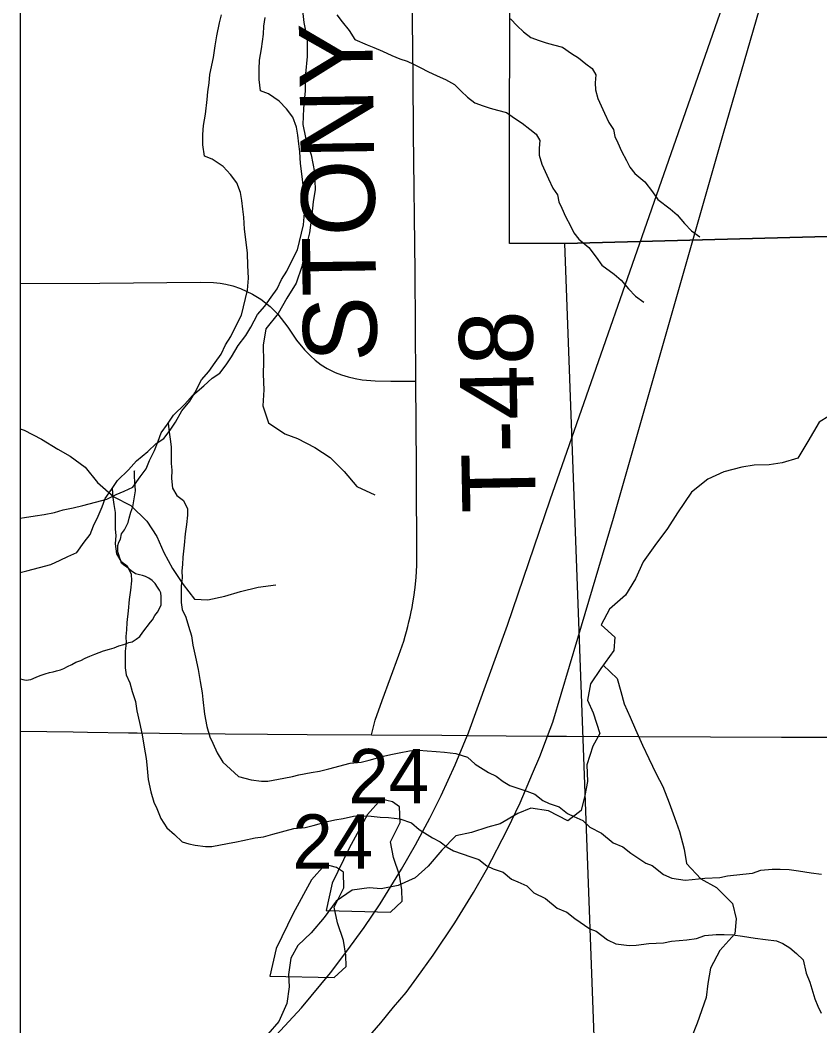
# Model space of a CAD drawing. Extents: x -21.1 to 50.3, y 0 to 22.1.
# Drawn here: x 2.1 to 2.718, y 15.254 to 16.03 of the extents above; entities that cross this region are included whole.
import ezdxf

# ---------------------------------------------------------------- set-up
doc = ezdxf.new("R2010")
doc.units = 0
for name, color, linetype in [('GM_X_County', 7, 'Continuous'), ('GM_X_County_Road', 7, 'Continuous'), ('GM_X_Interstate_Route', 7, 'Continuous'), ('GM_X_Minor_Lake', 7, 'Continuous'), ('GM_X_Minor_River', 7, 'Continuous'), ('GM_X_Section', 7, 'Continuous'), ('GM_X_Section_Text', 7, 'Continuous'), ('GM_X_State_Route', 7, 'Continuous'), ('GM_X_Township_Road', 7, 'Continuous'), ('GM_X_Township_Road_Text', 7, 'Continuous'), ('SH_Cut_Line', 7, 'Continuous')]:
    doc.layers.add(name, color=color, linetype=linetype)

msp = doc.modelspace()

# ---------------------------------------------------------------- linework, layer by layer
at = {"layer": 'GM_X_County'}
msp.add_lwpolyline([(8.9, 14.74638), (8.9, 20.9), (2.1, 20.9), (2.1, 14.1), (8.89319, 14.1)], dxfattribs=at)
at = {"layer": 'GM_X_County_Road'}
for points in [[(2.1, 15.4813), (2.12062, 15.48103), (2.14093, 15.48076), (2.15218, 15.48062), (2.18371, 15.4802), (2.19042, 15.48012), (2.22488, 15.47966), (2.25832, 15.47937), (2.29104, 15.47907), (2.32183, 15.47867), (2.37142, 15.47856)], [(2.37142, 15.47856), (2.42584, 15.47816), (2.44555, 15.47804), (2.47552, 15.47786), (2.5073, 15.47759), (2.52207, 15.47746), (2.63316, 15.47702)], [(2.63316, 15.47702), (2.6882, 15.4768), (2.90458, 15.47676), (3.16008, 15.47645), (3.25868, 15.47613), (3.30329, 15.47587), (3.35099, 15.47568), (3.42829, 15.47538), (3.48548, 15.47502), (3.60294, 15.47486), (3.62612, 15.4749)]]:
    msp.add_lwpolyline(points, dxfattribs=at)
at = {"layer": 'GM_X_Interstate_Route'}
for points in [[(2.36669, 15.24247), (2.37868, 15.25621), (2.38842, 15.26821), (2.39817, 15.27969), (2.40641, 15.29094), (2.41916, 15.30843), (2.43565, 15.33341), (2.45014, 15.3569), (2.46014, 15.37439), (2.47637, 15.40562), (2.48611, 15.42611), (2.49586, 15.4486), (2.50136, 15.46184), (2.5073, 15.47759), (2.51135, 15.48832), (2.53084, 15.55328), (2.55832, 15.64573), (2.64318, 15.94293), (2.70115, 16.14265)], [(2.28797, 15.23624), (2.31743, 15.26778), (2.33969, 15.29477), (2.35247, 15.31147), (2.36587, 15.32981), (2.37823, 15.34815), (2.39451, 15.37473), (2.40544, 15.39369), (2.41636, 15.4141), (2.42522, 15.43182), (2.43614, 15.45531), (2.44541, 15.47764), (2.44555, 15.47804), (2.47649, 15.56326), (2.50934, 15.66002), (2.60844, 15.94357), (2.67647, 16.13827)]]:
    msp.add_lwpolyline(points, dxfattribs=at)
at = {"layer": 'GM_X_Minor_Lake'}
for points in [[(2.38598, 15.3417), (2.39503, 15.35012), (2.39496, 15.35885), (2.39298, 15.37022), (2.38833, 15.38385), (2.38596, 15.39598), (2.39343, 15.41084), (2.39296, 15.42298), (2.38763, 15.42674), (2.37889, 15.42894), (2.36835, 15.41709), (2.35413, 15.39117), (2.34106, 15.36411), (2.33629, 15.34282)], [(2.3427, 15.29118), (2.35174, 15.29961), (2.35167, 15.30834), (2.34969, 15.31971), (2.34504, 15.33333), (2.34267, 15.34546), (2.35014, 15.36032), (2.34967, 15.37247), (2.34434, 15.37622), (2.3356, 15.37843), (2.32506, 15.36658), (2.31085, 15.34065), (2.29777, 15.3136), (2.293, 15.2923)], [(2.33629, 15.34282), (2.38598, 15.3417)], [(2.293, 15.2923), (2.3427, 15.29118)]]:
    msp.add_lwpolyline(points, dxfattribs=at)
at = {"layer": 'GM_X_Minor_River'}
for points in [[(2.31751, 16.04195), (2.31926, 16.02832), (2.32176, 16.01547), (2.32161, 16.00218), (2.32034, 15.98888), (2.32019, 15.9756), (2.31892, 15.96192), (2.31838, 15.94977), (2.32045, 15.93956), (2.32484, 15.92636), (2.32735, 15.91274), (2.32796, 15.89947), (2.32624, 15.88996), (2.32494, 15.87779), (2.32363, 15.86601), (2.32009, 15.85267), (2.31766, 15.8401), (2.31335, 15.82713), (2.30599, 15.81562), (2.29939, 15.80374), (2.28976, 15.79181), (2.28771, 15.77925), (2.28794, 15.76635), (2.28773, 15.75686), (2.28832, 15.74473), (2.2874, 15.73257), (2.29179, 15.71937), (2.30442, 15.71086), (2.31432, 15.70724), (2.32768, 15.70027), (2.33955, 15.69251), (2.35033, 15.68169), (2.35999, 15.6701), (2.3741, 15.66389)], [(2.2677, 15.79594), (2.27109, 15.80241), (2.2756, 15.82182), (2.27634, 15.83095), (2.27593, 15.84083), (2.27553, 15.85034), (2.27438, 15.86098), (2.27322, 15.86897), (2.27282, 15.87809), (2.27205, 15.88417), (2.27128, 15.89102), (2.27013, 15.8971), (2.26746, 15.9047), (2.26252, 15.91115), (2.25682, 15.91722), (2.24847, 15.9229), (2.24241, 15.92517), (2.24125, 15.93391), (2.24123, 15.9419), (2.2416, 15.94875), (2.24309, 15.9575), (2.24458, 15.96891), (2.24495, 15.97499), (2.24607, 15.98184), (2.24644, 15.98831), (2.24944, 16.00124), (2.25056, 16.01037), (2.25206, 16.01798), (2.25393, 16.02825), (2.25543, 16.03434)], [(2.31098, 15.84646), (2.31438, 15.85293), (2.31888, 15.87233), (2.31962, 15.88146), (2.31922, 15.89135), (2.31882, 15.90085), (2.31766, 15.9115), (2.31651, 15.91948), (2.31611, 15.92861), (2.31534, 15.93469), (2.31457, 15.94153), (2.31342, 15.94762), (2.31075, 15.95521), (2.30581, 15.96167), (2.30011, 15.96774), (2.29176, 15.97342), (2.28569, 15.97569), (2.28454, 15.98443), (2.28452, 15.99241), (2.28489, 15.99926), (2.28638, 16.00801), (2.28787, 16.01942), (2.28824, 16.02551), (2.28936, 16.03236)], [(2.34461, 16.03421), (2.34883, 16.02892), (2.35421, 16.02212), (2.35846, 16.01531), (2.36799, 16.0112), (2.37334, 16.00896), (2.37982, 16.00636), (2.38708, 16.00299), (2.39318, 16.00038), (2.3989, 15.99852), (2.40386, 15.99628), (2.40959, 15.99329), (2.41494, 15.99067), (2.42219, 15.98731), (2.42868, 15.98432), (2.43556, 15.98057), (2.44054, 15.97529), (2.44552, 15.97077), (2.45127, 15.96625), (2.45775, 15.96402), (2.46309, 15.96216), (2.4688, 15.96069), (2.47566, 15.95884), (2.48255, 15.95396), (2.4879, 15.95058), (2.49364, 15.94606), (2.49862, 15.9423), (2.50132, 15.93738), (2.50099, 15.93129), (2.50104, 15.92597), (2.50299, 15.91914), (2.50803, 15.90777), (2.51152, 15.90058), (2.51498, 15.89528), (2.51617, 15.88997), (2.51849, 15.88504), (2.52121, 15.8786), (2.52507, 15.87141), (2.52778, 15.86611), (2.53162, 15.86119), (2.53928, 15.85479), (2.54505, 15.84723), (2.54928, 15.84118), (2.55885, 15.83404), (2.56421, 15.82952), (2.56997, 15.82272), (2.57534, 15.81706), (2.58184, 15.81255)], [(2.47884, 16.03109), (2.48383, 16.0258), (2.48881, 16.02128), (2.49455, 16.01677), (2.50104, 16.01454), (2.50638, 16.01268), (2.51209, 16.0112), (2.51895, 16.00936), (2.52584, 16.00447), (2.53119, 16.00109), (2.53693, 15.99658), (2.5419, 15.99282), (2.54461, 15.98789), (2.54428, 15.98181), (2.54433, 15.97648), (2.54628, 15.96966), (2.55132, 15.95829), (2.55481, 15.95109), (2.55827, 15.9458), (2.55946, 15.94048), (2.56178, 15.93556), (2.5645, 15.92912), (2.56836, 15.92192), (2.57107, 15.91662), (2.57491, 15.91171), (2.58257, 15.90531), (2.58834, 15.89775), (2.59257, 15.8917), (2.60214, 15.88455), (2.6075, 15.88003), (2.61326, 15.87324), (2.61863, 15.86758), (2.62513, 15.86306)], [(2.1, 15.64568), (2.10339, 15.64632), (2.11172, 15.64748), (2.11854, 15.64864), (2.1265, 15.65018), (2.13332, 15.6521), (2.14089, 15.65364), (2.14846, 15.65556), (2.15831, 15.65824), (2.16702, 15.66054), (2.17421, 15.66398), (2.18027, 15.66666), (2.18708, 15.66972), (2.19275, 15.67772), (2.19728, 15.68381), (2.19992, 15.69028), (2.20369, 15.6979), (2.20671, 15.70513), (2.20897, 15.7116), (2.21388, 15.71846), (2.21841, 15.72531), (2.22711, 15.7337), (2.23316, 15.74056), (2.24186, 15.7478), (2.24829, 15.7539), (2.25434, 15.75772), (2.25925, 15.7642), (2.2634, 15.77029), (2.26831, 15.77905), (2.27436, 15.78667), (2.27813, 15.79314), (2.28342, 15.80304), (2.28909, 15.80952), (2.294, 15.81638), (2.29853, 15.82285), (2.30193, 15.83008), (2.30608, 15.83656), (2.31098, 15.84646)], [(2.1, 15.60373), (2.10517, 15.60504), (2.11502, 15.60773), (2.12373, 15.61003), (2.13092, 15.61347), (2.13698, 15.61614), (2.14379, 15.6192), (2.14946, 15.6272), (2.15399, 15.6333), (2.15663, 15.63977), (2.16041, 15.64738), (2.16342, 15.65461), (2.16568, 15.66108), (2.17059, 15.66794), (2.17512, 15.6748), (2.18382, 15.68318), (2.18987, 15.69004), (2.19857, 15.69729), (2.205, 15.70339), (2.21105, 15.70721), (2.21596, 15.71368), (2.22012, 15.71978), (2.22502, 15.72853), (2.23107, 15.73615), (2.23485, 15.74263), (2.24013, 15.75253), (2.2458, 15.759), (2.25071, 15.76586), (2.25524, 15.77234), (2.25864, 15.77957), (2.26279, 15.78604), (2.2677, 15.79594)], [(2.73202, 15.72919), (2.71716, 15.7198), (2.70833, 15.70505), (2.70066, 15.6922), (2.68849, 15.68848), (2.67862, 15.68703), (2.66685, 15.68672), (2.65736, 15.68526), (2.64367, 15.68155), (2.63111, 15.67594), (2.61852, 15.66577), (2.60779, 15.6499), (2.60012, 15.6378), (2.59017, 15.62459), (2.58136, 15.61212), (2.57521, 15.59888), (2.56753, 15.58641), (2.55532, 15.57548), (2.54879, 15.56338), (2.55935, 15.55383), (2.55853, 15.54359), (2.54857, 15.52961), (2.54052, 15.5179), (2.53816, 15.50539), (2.54265, 15.4955), (2.54786, 15.47954), (2.54248, 15.4697), (2.53783, 15.45532), (2.53813, 15.44241), (2.53616, 15.4318), (2.53343, 15.42006), (2.52313, 15.41215), (2.508, 15.41983), (2.49436, 15.42182), (2.48446, 15.4177), (2.47075, 15.40982), (2.46125, 15.40722), (2.4487, 15.40312), (2.43654, 15.40054), (2.42584, 15.38961), (2.41514, 15.37715), (2.40521, 15.36811), (2.39189, 15.36212), (2.37897, 15.35954), (2.36949, 15.36036), (2.35658, 15.35854), (2.344, 15.35027), (2.33481, 15.33743), (2.32486, 15.32573), (2.31456, 15.31593), (2.30918, 15.30609), (2.3072, 15.29358), (2.3079, 15.2841), (2.30592, 15.27121), (2.29975, 15.25721), (2.29134, 15.2474)], [(2.1, 15.71481), (2.10313, 15.71379), (2.1165, 15.70681), (2.12912, 15.69907), (2.13867, 15.69354), (2.15017, 15.68502), (2.15983, 15.67342), (2.17251, 15.66226), (2.18549, 15.65566), (2.19781, 15.64335), (2.20558, 15.63173), (2.21109, 15.6193), (2.21774, 15.6069), (2.2259, 15.59452), (2.2348, 15.58329), (2.24502, 15.58271), (2.25821, 15.5856), (2.27025, 15.58922), (2.28381, 15.5925), (2.2974, 15.59425)], [(2.21429, 15.71908), (2.21501, 15.71218), (2.21581, 15.70687), (2.21662, 15.70079), (2.21673, 15.68786), (2.21715, 15.68292), (2.21683, 15.67645), (2.21765, 15.66886), (2.22112, 15.66318), (2.2261, 15.65942), (2.2292, 15.65298), (2.22924, 15.64804), (2.22854, 15.6408), (2.22746, 15.63357), (2.22677, 15.62482), (2.22571, 15.61568), (2.22538, 15.60998), (2.22504, 15.60503), (2.22508, 15.59971), (2.22437, 15.59362), (2.22448, 15.58069), (2.22529, 15.57537), (2.228, 15.56931), (2.22996, 15.56248), (2.23231, 15.5549), (2.23351, 15.54768), (2.23549, 15.53857), (2.23747, 15.52908), (2.23907, 15.51959), (2.24066, 15.51086), (2.24109, 15.50592), (2.24232, 15.49452), (2.2443, 15.48503), (2.24665, 15.47706), (2.24898, 15.47214), (2.25208, 15.46456), (2.25671, 15.45737), (2.26246, 15.45209), (2.26859, 15.44644), (2.27354, 15.44496), (2.2785, 15.44386), (2.28649, 15.44278), (2.29143, 15.44282), (2.30358, 15.4452), (2.31041, 15.4464), (2.31534, 15.44758), (2.32483, 15.44956), (2.33129, 15.45037), (2.3385, 15.45233), (2.35481, 15.45665), (2.36355, 15.45748), (2.36962, 15.45905), (2.38062, 15.46218), (2.38631, 15.46337), (2.39277, 15.46456), (2.40074, 15.46615), (2.40796, 15.46659), (2.41442, 15.46626), (2.42127, 15.46556), (2.42774, 15.46523), (2.4365, 15.46416), (2.44565, 15.46119), (2.45139, 15.45591), (2.46172, 15.44954), (2.46782, 15.44654), (2.47318, 15.4424), (2.47815, 15.4394), (2.4915, 15.43495), (2.4976, 15.43272), (2.50372, 15.42782), (2.50868, 15.42558), (2.51631, 15.42298), (2.52282, 15.41771), (2.52778, 15.41547), (2.53465, 15.41248), (2.54002, 15.40721), (2.54918, 15.40272), (2.55799, 15.39518), (2.56562, 15.3922), (2.57175, 15.38731), (2.58322, 15.37942), (2.58818, 15.37756), (2.59698, 15.37078), (2.60347, 15.3678), (2.61375, 15.36636), (2.61907, 15.36678), (2.62894, 15.368), (2.64035, 15.36848), (2.64642, 15.36967), (2.6582, 15.3709), (2.66579, 15.37173), (2.67224, 15.37406), (2.68097, 15.37489), (2.68706, 15.37494), (2.6939, 15.37462), (2.70114, 15.37353), (2.71104, 15.37209), (2.71903, 15.37102)], [(2.2061, 15.59262), (2.20425, 15.59532), (2.20201, 15.59764), (2.19939, 15.59958), (2.19675, 15.60077), (2.19448, 15.60157), (2.19221, 15.602), (2.18918, 15.60281), (2.18581, 15.60515), (2.18206, 15.60826), (2.18018, 15.60943), (2.17831, 15.61099), (2.1776, 15.61366), (2.17688, 15.61557), (2.17615, 15.61748), (2.17544, 15.61978), (2.17549, 15.62243), (2.17553, 15.62471), (2.17634, 15.62736), (2.17752, 15.62961), (2.17836, 15.63377), (2.1807, 15.63677), (2.18227, 15.63977), (2.18346, 15.64241), (2.18429, 15.64581), (2.18551, 15.65035), (2.18711, 15.65449), (2.18924, 15.66699), (2.18893, 15.67079), (2.18861, 15.67383), (2.18831, 15.67802), (2.18835, 15.68029), (2.18839, 15.68219), (2.188, 15.68182), (2.18839, 15.68219)], [(2.171, 15.66856), (2.17172, 15.66167), (2.17252, 15.65635), (2.17333, 15.65027), (2.17344, 15.63735), (2.17387, 15.6324), (2.17354, 15.62594), (2.17436, 15.61834), (2.17784, 15.61266), (2.18281, 15.6089), (2.18591, 15.60246), (2.18595, 15.59752), (2.18525, 15.59029), (2.18417, 15.58306), (2.18348, 15.5743), (2.18242, 15.56517), (2.18209, 15.55946), (2.18175, 15.55452), (2.1818, 15.54919), (2.18109, 15.5431), (2.1812, 15.53018), (2.182, 15.52486), (2.18471, 15.5188), (2.18667, 15.51197), (2.18902, 15.50438), (2.19022, 15.49717), (2.1922, 15.48806), (2.19418, 15.47857), (2.19578, 15.46907), (2.19738, 15.46034), (2.1978, 15.4554), (2.19903, 15.444), (2.20102, 15.43451), (2.20336, 15.42655), (2.20569, 15.42162), (2.20879, 15.41404), (2.21342, 15.40685), (2.21917, 15.40158), (2.2253, 15.39592), (2.23025, 15.39444), (2.23521, 15.39334), (2.2432, 15.39227), (2.24814, 15.39231), (2.26029, 15.39469), (2.26712, 15.39588), (2.27206, 15.39707), (2.28154, 15.39904), (2.288, 15.39986), (2.29521, 15.40182), (2.31152, 15.40613), (2.32026, 15.40697), (2.32633, 15.40854), (2.33733, 15.41167), (2.34302, 15.41285), (2.34948, 15.41405), (2.35745, 15.41563), (2.36467, 15.41607), (2.37113, 15.41575), (2.37799, 15.41504), (2.38445, 15.41471), (2.39321, 15.41365), (2.40236, 15.41068), (2.4081, 15.4054), (2.41843, 15.39902), (2.42453, 15.39603), (2.42989, 15.39189), (2.43486, 15.38889), (2.44821, 15.38443), (2.45431, 15.3822), (2.46043, 15.37731), (2.4654, 15.37507), (2.47302, 15.37247), (2.47953, 15.3672), (2.48449, 15.36496), (2.49136, 15.36197), (2.49673, 15.35669), (2.50589, 15.3522), (2.5147, 15.34467), (2.52233, 15.34169), (2.52846, 15.33679), (2.53993, 15.3289), (2.54489, 15.32704), (2.55369, 15.32027), (2.56018, 15.31728), (2.57046, 15.31584), (2.57578, 15.31627), (2.58566, 15.31749), (2.59706, 15.31796), (2.60313, 15.31915), (2.61491, 15.32039), (2.6225, 15.32121), (2.62895, 15.32354), (2.63769, 15.32437), (2.64377, 15.32443), (2.65062, 15.3241), (2.65785, 15.32302), (2.66775, 15.32158), (2.67574, 15.3205), (2.68412, 15.31943), (2.68907, 15.31757), (2.69442, 15.31419)], [(2.1, 15.52179), (2.10022, 15.52169), (2.10212, 15.52127), (2.10477, 15.52084), (2.1082, 15.52116), (2.11241, 15.52298), (2.11548, 15.52444), (2.11931, 15.52551), (2.12275, 15.52658), (2.12542, 15.52729), (2.12809, 15.528), (2.13115, 15.5287), (2.13383, 15.52979), (2.13652, 15.53126), (2.13997, 15.53272), (2.14305, 15.53456), (2.14688, 15.53601), (2.15033, 15.53784), (2.15378, 15.53929), (2.15761, 15.54074), (2.16106, 15.5422), (2.1645, 15.54327), (2.16909, 15.5447), (2.17253, 15.54578), (2.17636, 15.54723), (2.18018, 15.54829), (2.18401, 15.54974), (2.18668, 15.55045), (2.18976, 15.55229), (2.19246, 15.55452), (2.19481, 15.5579), (2.20065, 15.56538), (2.2022, 15.56725), (2.20417, 15.57063), (2.20612, 15.57326), (2.2073, 15.57551), (2.20889, 15.5789), (2.20892, 15.5808), (2.20896, 15.58308), (2.20901, 15.58535), (2.20868, 15.58802), (2.20758, 15.59032), (2.2061, 15.59262)], [(2.55044, 15.53224), (2.56104, 15.52195), (2.56401, 15.51207), (2.5666, 15.50257), (2.57109, 15.49229), (2.5752, 15.48278), (2.58082, 15.47061), (2.58568, 15.46033), (2.59129, 15.44854), (2.59654, 15.43864), (2.60139, 15.42609), (2.60549, 15.41469), (2.60922, 15.40404), (2.61292, 15.39036), (2.61475, 15.37934), (2.62567, 15.36751), (2.63777, 15.36061), (2.65021, 15.3484), (2.65317, 15.33662), (2.65196, 15.32486), (2.64049, 15.31203), (2.63319, 15.29842), (2.63122, 15.28667), (2.63, 15.27568), (2.62305, 15.25599), (2.61803, 15.2435)], [(2.69442, 15.31419), (2.69979, 15.30967), (2.70477, 15.30477), (2.70714, 15.29452), (2.70986, 15.2877), (2.71377, 15.2748), (2.7161, 15.26912), (2.71881, 15.26382)]]:
    msp.add_lwpolyline(points, dxfattribs=at)
at = {"layer": 'GM_X_Section'}
for points in [[(3.4856, 16.89423), (3.48674, 15.88357), (2.52082, 15.85784), (2.47799, 15.85781), (2.47912, 16.87744), (2.97553, 16.89271)], [(3.50758, 15.88397), (3.55763, 14.82903), (2.5595, 14.80745), (2.52082, 15.85784), (3.48674, 15.88357)]]:
    msp.add_lwpolyline(points, close=True, dxfattribs=at)
at = {"layer": 'GM_X_State_Route'}
msp.add_lwpolyline([(6.51283, 14.60317), (6.5142, 14.9441), (6.51464, 15.03489), (6.514, 15.09364), (6.51465, 15.30312), (6.51595, 15.49226), (6.51982, 16.08256), (6.52123, 16.24517), (6.52315, 16.46813), (6.52222, 16.85672), (6.52013, 17.69645), (6.52053, 17.72081), (6.52196, 17.81036), (5.33072, 17.79178), (3.94025, 17.77171), (3.44154, 17.76826), (3.3026, 17.76263), (3.03298, 17.75833), (2.73209, 17.75291), (2.42851, 17.74626), (2.1, 17.74017), (2.1, 14.1)], dxfattribs=at)
at = {"layer": 'GM_X_Township_Road'}
for points in [[(2.37142, 15.47856), (2.37293, 15.48483), (2.37434, 15.48987), (2.37959, 15.50492), (2.39256, 15.53999), (2.39386, 15.54362), (2.3951, 15.54726), (2.39628, 15.55093), (2.3974, 15.55463), (2.39845, 15.55834), (2.39943, 15.56206), (2.40035, 15.56581), (2.40121, 15.56957), (2.402, 15.57335), (2.40271, 15.57681), (2.40342, 15.58045), (2.40413, 15.58469), (2.40514, 15.59237), (2.40585, 15.60025), (2.40635, 15.60923), (2.40615, 15.68517), (2.40559, 15.7516), (2.40514, 15.83583), (2.40387, 15.94307), (2.40359, 15.98597), (2.40262, 16.07343)], [(2.10005, 15.82687), (2.16163, 15.82723), (2.23936, 15.82794), (2.24941, 15.82759), (2.25444, 15.82705), (2.25892, 15.82633), (2.26431, 15.82507), (2.27023, 15.82309), (2.27957, 15.81879), (2.28603, 15.81484), (2.29312, 15.80916), (2.29914, 15.80335), (2.30672, 15.79328), (2.31345, 15.78318), (2.31978, 15.77563), (2.32456, 15.77086), (2.32799, 15.76769), (2.33244, 15.7642), (2.33715, 15.76137), (2.34334, 15.75816), (2.34818, 15.75647), (2.35344, 15.75477), (2.35877, 15.75357), (2.36421, 15.75248), (2.37431, 15.75167), (2.38629, 15.75158), (2.40559, 15.7516)]]:
    msp.add_lwpolyline(points, dxfattribs=at)
at = {"layer": 'SH_Cut_Line'}
msp.add_lwpolyline([(6.52955, 20.9), (2.1, 20.9), (2.1, 14.1), (6.50995, 14.1), (6.5113, 14.24348), (6.51114, 14.29418), (6.513, 14.41466), (6.51283, 14.60317), (6.5142, 14.9441), (6.51464, 15.03489), (6.514, 15.09364), (6.51465, 15.30312), (6.51595, 15.49226), (6.51982, 16.08256), (6.52123, 16.24517), (6.52315, 16.46813), (6.52222, 16.85672), (6.52013, 17.69645), (6.52053, 17.72081), (6.52196, 17.81036), (6.52225, 18.35692), (6.52255, 18.97782), (6.52273, 19.34666), (6.52977, 20.39859)], close=True, dxfattribs=at)

# ---------------------------------------------------------------- texts
at = {"layer": 'GM_X_Section_Text'}
for p in [(2.3536, 15.42578), (2.31031, 15.37527)]:
    msp.add_text('24', height=0.041856, rotation=0.00001, dxfattribs=at).set_placement(p)
at = {"layer": 'GM_X_Township_Road_Text'}
for s, rotation, p in [('STONY', 90.82591, (2.3758, 15.76674)), ('T-48', 91.06032, (2.49841, 15.6503))]:
    msp.add_text(s, height=0.056818, rotation=rotation, dxfattribs=at).set_placement(p)

doc.saveas('drawing.dxf')
